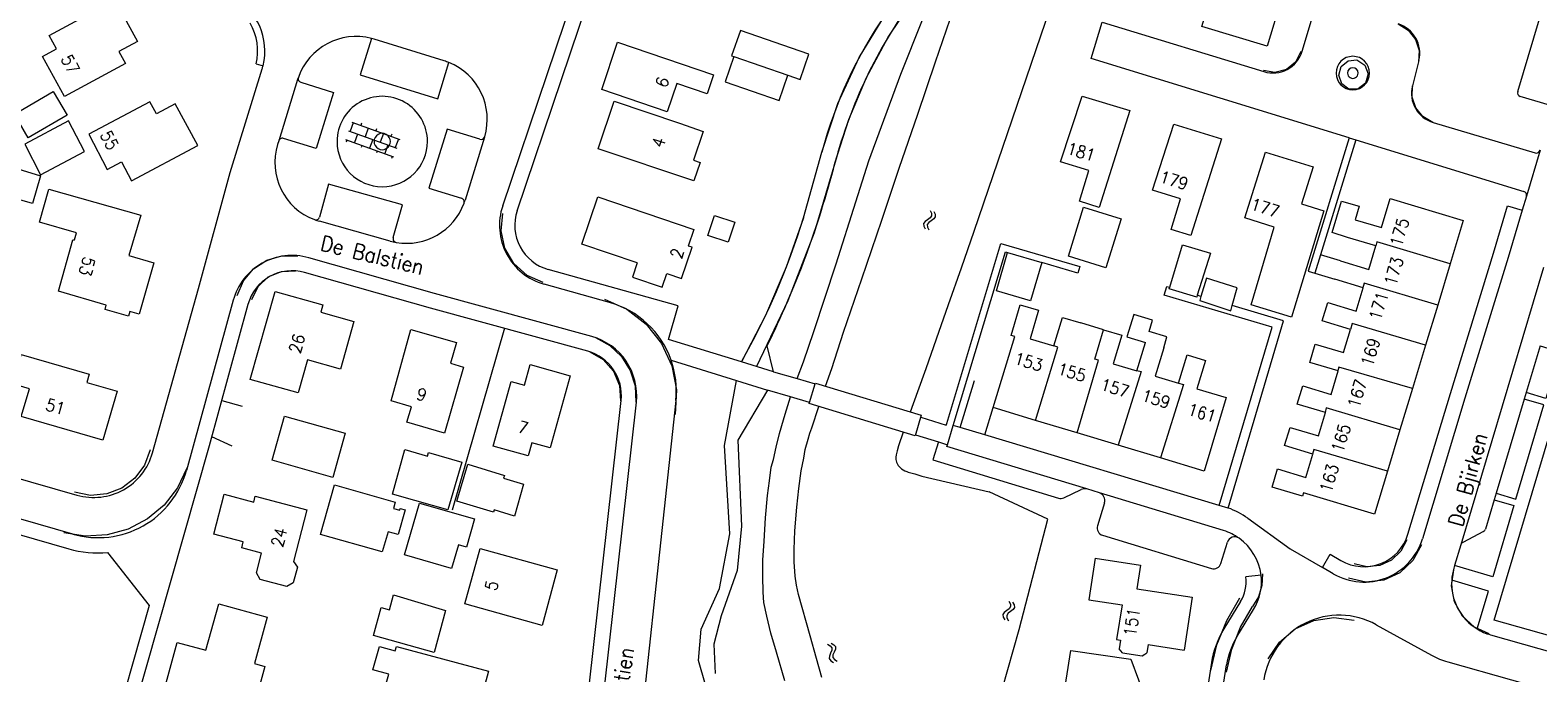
# Model space of a CAD drawing. Header units: metres. Extents: x 189705 to 199106, y 581686 to 588448.
# Tile 477 of 555: x 197698 to 197896, y 585856 to 585940. Entities that reach past the tile are written whole.
import ezdxf

# ---------------------------------------------------------------- set-up
doc = ezdxf.new("R2010")
doc.units = ezdxf.units.M
doc.layers.add('B-WA-OG-GBKN-G', color=7, linetype='Continuous', lineweight=18)
doc.styles.add('Style-STANDARD', font='STANDARD.shx')

msp = doc.modelspace()

# ---------------------------------------------------------------- linework, layer by layer
at = {"layer": 'B-WA-OG-GBKN-G'}
for p, q in [((197739.88, 585927.063), (197746.181, 585924.786)), ((197740.476, 585928.124), (197740.068, 585926.995)), ((197740.288, 585928.192), (197746.589, 585925.915)), ((197741.056, 585926.638), (197740.649, 585925.512)), ((197741.565, 585928.049), (197741.463, 585927.767)), ((197742.451, 585927.41), (197742.043, 585926.281)), ((197743.54, 585927.335), (197743.438, 585927.053)), ((197744.426, 585926.696), (197744.018, 585925.568)), ((197745.515, 585926.622), (197745.413, 585926.34)), ((197739.473, 585925.936), (197745.774, 585923.66)), ((197739.661, 585925.868), (197739.559, 585925.586)), ((197741.636, 585925.155), (197741.534, 585924.873)), ((197743.031, 585925.925), (197742.624, 585924.798)), ((197745.006, 585925.211), (197744.599, 585924.084)), ((197746.401, 585925.983), (197745.993, 585924.854)), ((197743.611, 585924.441), (197743.509, 585924.159)), ((197745.586, 585923.727), (197745.484, 585923.445)), ((197815.369, 585915.179), (197815.182, 585914.908)), ((197815.182, 585914.908), (197815.204, 585914.572)), ((197815.707, 585915.407), (197815.369, 585915.179)), ((197815.85, 585915.045), (197815.662, 585914.775)), ((197815.662, 585914.775), (197815.682, 585914.439)), ((197816.047, 585915.645), (197815.707, 585915.407)), ((197816.187, 585915.276), (197815.85, 585915.045)), ((197816.038, 585916.612), (197816.209, 585916.243)), ((197816.23, 585915.915), (197816.047, 585915.645)), ((197816.523, 585915.505), (197816.187, 585915.276)), ((197816.209, 585916.243), (197816.23, 585915.915)), ((197816.516, 585916.479), (197816.69, 585916.111)), ((197816.714, 585915.785), (197816.523, 585915.505)), ((197816.69, 585916.111), (197816.714, 585915.785)), ((197815.204, 585914.572), (197815.377, 585914.202)), ((197815.682, 585914.439), (197815.855, 585914.068)), ((197825.751, 585863.921), (197825.575, 585863.643)), ((197825.575, 585863.643), (197825.611, 585863.308)), ((197826.079, 585864.163), (197825.751, 585863.921)), ((197826.237, 585863.807), (197826.061, 585863.529)), ((197826.061, 585863.529), (197826.095, 585863.195)), ((197826.409, 585864.416), (197826.079, 585864.163)), ((197826.564, 585864.052), (197826.237, 585863.807)), ((197826.359, 585865.381), (197826.546, 585865.019)), ((197826.58, 585864.693), (197826.409, 585864.416)), ((197826.546, 585865.019), (197826.58, 585864.693)), ((197826.89, 585864.295), (197826.564, 585864.052)), ((197826.843, 585865.269), (197827.032, 585864.908)), ((197827.069, 585864.583), (197826.89, 585864.295)), ((197827.032, 585864.908), (197827.069, 585864.583)), ((197825.611, 585863.308), (197825.8, 585862.945)), ((197826.095, 585863.195), (197826.284, 585862.832)), ((197802.615, 585859.762), (197802.96, 585859.547)), ((197802.96, 585859.547), (197803.157, 585859.284)), ((197803.088, 585859.913), (197803.435, 585859.699)), ((197803.435, 585859.699), (197803.633, 585859.439)), ((197802.839, 585858.196), (197802.829, 585857.867)), ((197802.829, 585857.867), (197803.032, 585857.598)), ((197802.997, 585858.572), (197802.839, 585858.196)), ((197803.151, 585858.958), (197802.997, 585858.572)), ((197803.032, 585857.598), (197803.379, 585857.382)), ((197803.157, 585859.284), (197803.151, 585858.958)), ((197803.314, 585858.347), (197803.305, 585858.018)), ((197803.305, 585858.018), (197803.505, 585857.748)), ((197803.47, 585858.724), (197803.314, 585858.347)), ((197803.626, 585859.1), (197803.47, 585858.724)), ((197803.505, 585857.748), (197803.853, 585857.532)), ((197803.633, 585859.439), (197803.626, 585859.1))]:
    msp.add_line(p, q, dxfattribs=at)
at = {"layer": 'B-WA-OG-GBKN-G', "flags": 128}
for points in [[(197760.054, 585917.224), (197771.687, 585951.69), (197779.249, 585973.869), (197787.905, 586000)], [(197761.949, 585916.585), (197773.581, 585951.048), (197781.145, 585973.232), (197790.012, 586000)], [(197798.608, 585894.58), (197799.457, 585896.783), (197800.802, 585900.747), (197803.721, 585909.64), (197806.309, 585917.745), (197808.009, 585923.106), (197809.684, 585927.629), (197812.197, 585934.489), (197815.04, 585941.629), (197817.426, 585947.6), (197819.558, 585953.368), (197821.969, 585960.305), (197824.303, 585967.216), (197826.207, 585973.339), (197828.897, 585981.572), (197830.343, 585986.145), (197832.475, 585992.802), (197834.823, 586000)], [(197802.341, 585893.589), (197803.141, 585895.894), (197804.689, 585900.646), (197807.1, 585907.659), (197809.714, 585915.332), (197811.998, 585922.141), (197814.409, 585929.256), (197816.744, 585936.116), (197818.647, 585941.681), (197820.347, 585946.889), (197822.479, 585953.14), (197824.408, 585958.73), (197826.387, 585964.624), (197828.138, 585969.909), (197830.118, 585975.804), (197832.3, 585982.309), (197833.417, 585985.663), (197834.838, 585989.906), (197835.726, 585992.523), (197837.224, 585996.944), (197837.731, 585998.596), (197838.266, 586000)], [(197821.79, 585913.89), (197851.134, 586000)], [(197864.746, 585937.489), (197872.406, 585962.973), (197875.966, 585974.869), (197880.233, 585989.229)], [(197892.99, 585932.197), (197906.814, 585978.594)], [(197860.16, 585938.16), (197851.616, 585940.726), (197853.5, 585947)], [(197853.5, 585947), (197862.06, 585944.41), (197860.16, 585938.16)], [(197712.213, 585938.788), (197709.778, 585937.468), (197710.64, 585935.877), (197702.657, 585931.551), (197699.777, 585936.803), (197701.605, 585937.794), (197700.648, 585939.561), (197709.264, 585944.23), (197712.213, 585938.788)], [(197803.57, 585922.81), (197805.368, 585928.53), (197807.695, 585934.055), (197810.531, 585939.337), (197813.85, 585944.33)], [(197801.87, 585924.28), (197803.948, 585930.628), (197806.754, 585936.689), (197810.25, 585942.38)], [(197870.923, 585926.146), (197837.139, 585936.527), (197838.588, 585941.285), (197859.746, 585934.815)], [(197877.35, 585941.071), (197878.66, 585940.261), (197879.605, 585939.045), (197880.065, 585937.575), (197879.982, 585936.037)], [(197742.865, 585939.157), (197741.394, 585934.386), (197751.544, 585931.255), (197753.01, 585936.007)], [(197752.388, 585936.227), (197743.201, 585939.061)], [(197787.66, 585934.38), (197786.82, 585931.91), (197782.86, 585933.24), (197781.6, 585929.54), (197773.04, 585932.46), (197775.11, 585938.66), (197787.66, 585934.38)], [(197797.402, 585934.351), (197799.012, 585933.794), (197800.161, 585937.117), (197791.191, 585940.219), (197790.042, 585936.896), (197790.343, 585936.792)], [(197790.343, 585936.792), (197789.191, 585933.458), (197796.25, 585931.017), (197797.402, 585934.351)], [(197790.343, 585936.792), (197797.402, 585934.351)], [(197864.575, 585937.446), (197863.89, 585936.062), (197862.692, 585935.088), (197861.197, 585934.701), (197859.677, 585934.97)], [(197911.295, 585856.868), (197889.902, 585862.932), (197908.064, 585923.826), (197931.901, 585916.717), (197925.751, 585896.097), (197926.613, 585895.839), (197933.021, 585917.322), (197904.488, 585925.832), (197904.792, 585926.852), (197905.579, 585929.446), (197930.397, 585922.044), (197933.1, 585931.104), (197932.237, 585931.361), (197929.792, 585923.163), (197905.842, 585930.307), (197907.979, 585937.359)], [(197714.192, 585884.849), (197720.2, 585906.4), (197724.378, 585921.599), (197728.556, 585935.191)], [(197727.756, 585935.827), (197728.67, 585935.598)], [(197870.876, 585932.521), (197869.936, 585933.23), (197869.558, 585934.344), (197869.872, 585935.478), (197870.77, 585936.239), (197871.94, 585936.364)], [(197871.94, 585936.364), (197872.975, 585935.681), (197873.407, 585934.518), (197873.069, 585933.325), (197872.092, 585932.561), (197870.853, 585932.521)], [(197880.04, 585936.264), (197879.201, 585932.968)], [(197733.198, 585933.775), (197730.718, 585925.733)], [(197733.619, 585933.424), (197737.913, 585932.099), (197735.643, 585924.737), (197731.343, 585926.064)], [(197733.294, 585934.067), (197733.245, 585933.921), (197733.198, 585933.775)], [(197881.86, 585928.17), (197880.579, 585928.926), (197879.641, 585930.079), (197879.162, 585931.487), (197879.202, 585932.973)], [(197697.915, 585926.138), (197696.109, 585929.245), (197701.194, 585932.201), (197703, 585929.093), (197697.915, 585926.138)], [(197720.11, 585925.15), (197717.17, 585930.59), (197714.708, 585929.274), (197713.86, 585930.86), (197705.83, 585926.62), (197708.24, 585922), (197710.121, 585922.984), (197711.42, 585920.5), (197720.11, 585925.15)], [(197785.035, 585923.213), (197785.93, 585922.9), (197785.11, 585920.52), (197772.54, 585924.71), (197774.64, 585930.95), (197783.21, 585928.04)], [(197842.212, 585929.702), (197838.174, 585917.028), (197835.593, 585917.819), (197836.826, 585921.844), (197833.107, 585922.984), (197835.968, 585931.615), (197842.212, 585929.702)], [(197897.16, 585930.432), (197893.327, 585931.575)], [(197705.303, 585924.367), (197703.19, 585928.35), (197697.47, 585925.31), (197699.54, 585921.31), (197705.303, 585924.367)], [(197757.067, 585925.952), (197752.767, 585927.278), (197750.379, 585919.535), (197754.67, 585918.212)], [(197783.21, 585928.04), (197786.299, 585926.972), (197785.035, 585923.213)], [(197854.211, 585926.025), (197850.192, 585913.346), (197847.611, 585914.137), (197848.844, 585918.162), (197845.147, 585919.274), (197847.958, 585927.941), (197854.211, 585926.025)], [(197881.934, 585928.148), (197895.292, 585924.164)], [(197730.718, 585925.733), (197730.572, 585925.262)], [(197757.673, 585926.226), (197755.124, 585917.953)], [(197757.673, 585926.226), (197757.684, 585926.255), (197757.694, 585926.286)], [(197870.923, 585926.146), (197865.554, 585908.672), (197866.414, 585908.408)], [(197871.783, 585925.881), (197867.185, 585910.811)], [(197870.923, 585926.146), (197871.783, 585925.881)], [(197871.783, 585925.881), (197893.794, 585919.118)], [(197698.459, 585917.533), (197691.906, 585919.414), (197692.96, 585923.18), (197699.503, 585921.172), (197698.459, 585917.533)], [(197803.57, 585922.81), (197800.833, 585913.677), (197797.407, 585904.779), (197793.31, 585896.17)], [(197799.45, 585915.66), (197801.87, 585924.28)], [(197861.099, 585914.444), (197857.266, 585915.641), (197859.958, 585924.264), (197866.22, 585922.346), (197864.679, 585917.472)], [(197895.915, 585924.501), (197894.126, 585918.497)], [(197714.35, 585909.76), (197712.45, 585903.04), (197711.2, 585903.39), (197711.05, 585902.74), (197707.98, 585903.62), (197708.14, 585904.22), (197701.87, 585906.06), (197703.75, 585912.77), (197703.96, 585912.75), (197704.24, 585913.7), (197699.41, 585915.08), (197700.6, 585919.41)], [(197700.6, 585919.41), (197712.66, 585916.001), (197711.091, 585910.73), (197714.35, 585909.76)], [(197745.716, 585913.056), (197746.919, 585917.352), (197737.261, 585920.057), (197736.056, 585915.751)], [(197777.685, 585909.762), (197770.43, 585912.22), (197772.52, 585918.39), (197785.09, 585914.12), (197784.362, 585911.956)], [(197839.054, 585909.103), (197834.16, 585910.612), (197836.14, 585917.032), (197841.045, 585915.519), (197839.054, 585909.103)], [(197864.679, 585917.472), (197867.583, 585916.569), (197863.379, 585902.621), (197858.077, 585904.261), (197861.099, 585914.444)], [(197870.706, 585913.087), (197868.682, 585913.714), (197869.916, 585917.843), (197872.211, 585917.187), (197871.715, 585915.399)], [(197871.715, 585915.399), (197875.138, 585914.366), (197876.295, 585918.198), (197885.86, 585915.31), (197884.142, 585909.618)], [(197878.607, 585874.172), (197884.173, 585892.604), (197889.811, 585911.019), (197891.662, 585917.23), (197893.578, 585916.659)], [(197894.126, 585918.497), (197893.578, 585916.659)], [(197745.322, 585912.607), (197736.06, 585915.201)], [(197765.37, 585907.16), (197763.243, 585908.097), (197761.51, 585909.646), (197760.341, 585911.655), (197759.852, 585913.928), (197760.09, 585916.24)], [(197790.44, 585915.09), (197789.565, 585912.465), (197786.94, 585913.34), (197787.81, 585915.96), (197790.44, 585915.09)], [(197799.45, 585915.66), (197797.194, 585909.176), (197794.482, 585902.869), (197791.33, 585896.77)], [(197893.578, 585916.659), (197891.726, 585910.441), (197886.086, 585892.022), (197880.521, 585873.594)], [(197813.447, 585890.213), (197814.446, 585892.872), (197815.538, 585895.896), (197816.883, 585899.784), (197818.431, 585904.306), (197820.131, 585909.108), (197821.79, 585913.89)], [(197874.414, 585911.967), (197870.706, 585913.087)], [(197777.685, 585909.762), (197777.043, 585907.868), (197780.946, 585906.546), (197781.555, 585908.346), (197783.468, 585907.698), (197784.854, 585911.789), (197784.362, 585911.956)], [(197814.799, 585889.539), (197818.144, 585888.494), (197818.209, 585888.708), (197825.306, 585912.29), (197835.642, 585909.267), (197835.389, 585908.404), (197830.658, 585909.787)], [(197819.071, 585888.449), (197825.911, 585911.175), (197826.188, 585911.094)], [(197829.194, 585904.781), (197824.725, 585906.088), (197826.188, 585911.094)], [(197826.188, 585911.094), (197830.658, 585909.787)], [(197847.415, 585906.563), (197849.086, 585912.104), (197852.735, 585911.003), (197851.023, 585905.494)], [(197867.185, 585910.811), (197866.414, 585908.408)], [(197869.775, 585910), (197867.185, 585910.811)], [(197869.775, 585910), (197873.482, 585908.881), (197874.414, 585911.967)], [(197884.142, 585909.618), (197874.546, 585912.522), (197874.394, 585911.973)], [(197725.28, 585905.48), (197726.106, 585907.374), (197727.438, 585908.954), (197729.165, 585910.089), (197731.144, 585910.684), (197733.21, 585910.69)], [(197771.723, 585900.086), (197751.138, 585905.731), (197734.665, 585910.417)], [(197791.329, 585896.768), (197781.785, 585899.716), (197783.02, 585904.127), (197766.016, 585908.888)], [(197830.658, 585909.787), (197829.194, 585904.781)], [(197884.142, 585909.618), (197882.51, 585904.213)], [(197896.378, 585909.136), (197885.54, 585872.798)], [(197727.21, 585904.953), (197728.014, 585906.629), (197729.358, 585907.913), (197731.07, 585908.638), (197732.928, 585908.71)], [(197771.194, 585898.157), (197750.6, 585903.804), (197734.118, 585908.493)], [(197774.03, 585904.567), (197765.477, 585906.963)], [(197855.599, 585904.139), (197856.259, 585906.48), (197852.229, 585907.734), (197851.507, 585905.351)], [(197866.414, 585908.408), (197869.05, 585907.602)], [(197872.758, 585906.483), (197869.05, 585907.602)], [(197882.51, 585904.213), (197872.891, 585907.085), (197872.722, 585906.494)], [(197740.58, 585902.08), (197738.81, 585895.83), (197734.48, 585897.05), (197733.27, 585892.73), (197727, 585894.47), (197730.24, 585906.01), (197736.51, 585904.26), (197736.24, 585903.29), (197740.58, 585902.08)], [(197773.37, 585905), (197776.31, 585903.686), (197778.854, 585901.711), (197780.854, 585899.187), (197782.196, 585896.259), (197782.803, 585893.096), (197782.64, 585889.88)], [(197853.908, 585877.964), (197860.831, 585901.337), (197846.707, 585905.521), (197847.048, 585906.671), (197847.415, 585906.563)], [(197850.945, 585905.243), (197847.344, 585906.329), (197847.415, 585906.563)], [(197851.023, 585905.494), (197850.945, 585905.243)], [(197851.507, 585905.351), (197851.023, 585905.494)], [(197851.507, 585905.351), (197851.344, 585904.812)], [(197871.111, 585901.026), (197867.403, 585902.146), (197868.127, 585904.544), (197871.835, 585903.425), (197872.758, 585906.483)], [(197726.691, 585904.311), (197721.591, 585885.742), (197704.923, 585827.12), (197711.242, 585825.328), (197757.364, 585812.46)], [(197724.762, 585904.841), (197718.64, 585882.549)], [(197829.841, 585889.106), (197824.31, 585890.77), (197827.113, 585900.103), (197826.633, 585900.247), (197827.837, 585904.255), (197830.249, 585903.53), (197829.129, 585899.801), (197832.233, 585898.869)], [(197846.627, 585898.611), (197847.044, 585900.047), (197844.731, 585900.76), (197845.155, 585902.246), (197842.706, 585902.979), (197841.8, 585900.047), (197844.234, 585899.33)], [(197851.344, 585904.812), (197855.411, 585903.47), (197855.599, 585904.139)], [(197855.055, 585877.611), (197862.323, 585902.147), (197855.599, 585904.139)], [(197882.51, 585904.213), (197880.927, 585898.969)], [(197660.995, 585901.008), (197676.989, 585896.708), (197683.146, 585885.362), (197704.283, 585879.307)], [(197754.93, 585896.07), (197752.449, 585887.429), (197747.5, 585888.85), (197748.11, 585890.86), (197745.43, 585891.68), (197748.04, 585901.02), (197753.99, 585899.29), (197753.2, 585896.58), (197754.93, 585896.07)], [(197760.302, 585901.177), (197753.458, 585877.341)], [(197832.233, 585898.869), (197833.354, 585902.598), (197835.757, 585901.876)], [(197835.29, 585887.467), (197838.099, 585896.998), (197837.587, 585897.116), (197838.759, 585900.974)], [(197838.759, 585900.974), (197835.757, 585901.876)], [(197838.759, 585900.974), (197841.149, 585900.256), (197840.028, 585896.527), (197843.114, 585895.6)], [(197869.469, 585895.589), (197865.762, 585896.708), (197866.483, 585899.097), (197870.191, 585897.978), (197871.111, 585901.026)], [(197880.927, 585898.969), (197871.315, 585901.805), (197871.086, 585901.034)], [(197772.19, 585899.95), (197774.07, 585898.934), (197775.628, 585897.471), (197776.761, 585895.658), (197777.392, 585893.616), (197777.48, 585891.48)], [(197843.114, 585895.6), (197844.234, 585899.33)], [(197880.927, 585898.969), (197879.205, 585893.267)], [(197709.55, 585892.92), (197707.67, 585886.5), (197697, 585889.61), (197698.061, 585893.25), (197695.846, 585893.895), (197696.969, 585897.747), (197705.914, 585895.139), (197705.602, 585894.071), (197709.55, 585892.92)], [(197771.474, 585898.083), (197773.223, 585897.064), (197774.557, 585895.542), (197775.339, 585893.675), (197775.487, 585891.656)], [(197782.108, 585897.011), (197790.687, 585894.33)], [(197795.517, 585895.475), (197794.68, 585898.865)], [(197829.841, 585889.106), (197832.78, 585898.692), (197832.233, 585898.869)], [(197846.627, 585898.611), (197845.507, 585894.882), (197848.573, 585893.961)], [(197848.573, 585893.961), (197849.693, 585897.69), (197852.096, 585896.968), (197850.976, 585893.239), (197854.83, 585892.081), (197851.94, 585882.46), (197846.196, 585884.187)], [(197895.922, 585898.861), (197898.51, 585898.09), (197896.689, 585891.986), (197894.102, 585892.758)], [(197895.922, 585898.861), (197894.102, 585892.758)], [(197768.91, 585894.95), (197766.26, 585885.52), (197763.86, 585886.16), (197763.41, 585884.46), (197758.82, 585885.74), (197761.15, 585894.21), (197762.9, 585893.73), (197763.64, 585896.44), (197768.91, 585894.95)], [(197795.517, 585895.475), (197791.329, 585896.768)], [(197795.517, 585895.475), (197798.608, 585894.58)], [(197843.128, 585895.646), (197843.655, 585895.501), (197840.68, 585885.847)], [(197867.819, 585890.123), (197864.112, 585891.243), (197864.833, 585893.632), (197868.54, 585892.512), (197869.469, 585895.589)], [(197879.205, 585893.267), (197869.581, 585896.092), (197869.432, 585895.6)], [(197769.039, 585809.929), (197777.249, 585807.534), (197779.234, 585807.725), (197789.808, 585812.895), (197792.431, 585816.29), (197793.005, 585820.691), (197792.561, 585823.294), (197789.028, 585836.625), (197788.308, 585842.13), (197788.034, 585848.433), (197787.439, 585851.536), (197785.709, 585857.635), (197786.056, 585861.747), (197788.462, 585867.044), (197789.785, 585874.215), (197789.118, 585885.786), (197790.687, 585894.33)], [(197794.735, 585893.065), (197790.861, 585886.497), (197791.342, 585875.245), (197790.754, 585869.42), (197788.683, 585863.474), (197787.712, 585859.776), (197787.875, 585855.92)], [(197790.687, 585894.33), (197794.735, 585893.065)], [(197797.745, 585892.169), (197794.735, 585893.065)], [(197798.608, 585894.58), (197800.99, 585893.89)], [(197800.24, 585891.427), (197800.99, 585893.89)], [(197800.99, 585893.89), (197801.02, 585893.99), (197814.87, 585889.78)], [(197819.966, 585888.179), (197821.84, 585894.31)], [(197848.576, 585893.971), (197849.21, 585893.806), (197846.196, 585884.187)], [(197879.205, 585893.267), (197877.575, 585887.868)], [(197723.249, 585891.72), (197725.916, 585890.956)], [(197769.033, 585833.206), (197775.57, 585891.704)], [(197771.021, 585832.984), (197777.558, 585891.482)], [(197782.725, 585891.727), (197776.472, 585833.664)], [(197797.007, 585854.937), (197795.913, 585858.697), (197795.176, 585861.212), (197794.642, 585863.448), (197794.26, 585865.227), (197794.183, 585866.599), (197794.106, 585868.631), (197794.131, 585870.765), (197794.283, 585873.281), (197794.46, 585876.33), (197794.738, 585879.251), (197794.991, 585881.157), (197795.219, 585882.961), (197795.524, 585883.952), (197795.879, 585885.578), (197796.31, 585887.382), (197796.818, 585889.186), (197797.046, 585889.923), (197797.745, 585892.169)], [(197800.24, 585891.427), (197797.745, 585892.169)], [(197814.87, 585889.78), (197814.07, 585887.07), (197800.21, 585891.33), (197800.24, 585891.427)], [(197890.165, 585879.558), (197892.752, 585878.786), (197896.432, 585891.124), (197893.845, 585891.896)], [(197893.845, 585891.896), (197890.165, 585879.558)], [(197894.102, 585892.758), (197893.845, 585891.896)], [(197739.44, 585887.41), (197737.82, 585881.62), (197729.849, 585883.878), (197731.49, 585889.67), (197739.44, 585887.41)], [(197801.859, 585855.395), (197801.147, 585857.885), (197800.308, 585860.857), (197798.807, 585866.269), (197798.527, 585867.488), (197798.374, 585868.657), (197798.247, 585870.563), (197798.221, 585872.163), (197798.296, 585874.628), (197798.574, 585877.728), (197798.853, 585880.192), (197799.157, 585882.479), (197799.487, 585884.156), (197799.69, 585885.299), (197800.07, 585886.62), (197800.299, 585887.433), (197800.527, 585888.119), (197801.474, 585890.941)], [(197823.191, 585887.209), (197824.29, 585890.77)], [(197835.29, 585887.467), (197829.841, 585889.106)], [(197866.175, 585884.677), (197862.467, 585885.796), (197863.189, 585888.185), (197866.896, 585887.066), (197867.819, 585890.123)], [(197877.575, 585887.868), (197867.926, 585890.733), (197867.755, 585890.142)], [(197812.526, 585887.545), (197811.909, 585885.758), (197811.706, 585885.123), (197811.579, 585884.589), (197811.553, 585884.282), (197811.541, 585883.969), (197811.616, 585883.643), (197811.859, 585883.192), (197812.265, 585882.76), (197812.494, 585882.616), (197812.732, 585882.49), (197812.977, 585882.404), (197813.18, 585882.328), (197814.018, 585882.074), (197814.958, 585881.795), (197823.79, 585879.74)], [(197814.115, 585887.222), (197817.123, 585886.284)], [(197818.308, 585885.915), (197819.071, 585888.449)], [(197819.966, 585888.179), (197819.071, 585888.449)], [(197823.191, 585887.209), (197819.966, 585888.179)], [(197853.908, 585877.964), (197823.191, 585887.209)], [(197840.68, 585885.847), (197835.29, 585887.467)], [(197877.575, 585887.868), (197875.933, 585882.429)], [(197713.88, 585885.22), (197713.139, 585883.223), (197711.871, 585881.512), (197710.177, 585880.221), (197708.191, 585879.453), (197706.069, 585879.267), (197703.98, 585879.68)], [(197721.912, 585887.007), (197724.597, 585885.747)], [(197748.55, 585878.61), (197745.605, 585879.439), (197747.244, 585885.265), (197750.215, 585884.402)], [(197817.123, 585886.284), (197816.405, 585883.926), (197832.838, 585878.917)], [(197817.123, 585886.284), (197818.308, 585885.915)], [(197836.55, 585880.115), (197818.242, 585885.694), (197818.308, 585885.915)], [(197846.196, 585884.187), (197840.68, 585885.847)], [(197875.933, 585882.429), (197866.311, 585885.296), (197866.134, 585884.689)], [(197750.215, 585884.402), (197750.35, 585884.87), (197754.69, 585883.62), (197752.89, 585877.38), (197748.55, 585878.61)], [(197758.942, 585877.394), (197758.84, 585877.05), (197754.04, 585878.51), (197755.51, 585883.34), (197760.28, 585881.89), (197760.172, 585881.526)], [(197875.933, 585882.429), (197874.24, 585876.82), (197864.952, 585879.624), (197864.808, 585879.146), (197860.823, 585880.349), (197861.544, 585882.738), (197865.252, 585881.619), (197866.175, 585884.677)], [(197718.69, 585882.82), (197717.455, 585880.252), (197715.705, 585878.004), (197713.519, 585876.177), (197710.995, 585874.854), (197708.249, 585874.095), (197705.404, 585873.935), (197702.59, 585874.38)], [(197760.172, 585881.526), (197762.786, 585880.751), (197761.59, 585876.526), (197758.942, 585877.394)], [(197728.478, 585871.71), (197725.868, 585872.4), (197726.071, 585873.174), (197722.202, 585874.19), (197723.574, 585879.413), (197727.453, 585878.394), (197727.656, 585879.168), (197734.424, 585877.38), (197732.636, 585870.612)], [(197744.288, 585871.854), (197736.173, 585874.147), (197738.01, 585880.648), (197745.986, 585878.394), (197745.749, 585877.557), (197746.583, 585877.321), (197746.648, 585877.554), (197747.289, 585877.373), (197746.371, 585874.124), (197745.036, 585874.501), (197744.288, 585871.854)], [(197799.38, 585747.55), (197807.81, 585771.76), (197810.32, 585778.45), (197818.81, 585802.78), (197820.9, 585810.48), (197820.1, 585825.65), (197819.96, 585832.34), (197820.96, 585837.5), (197823.76, 585848.25), (197825.45, 585853.81), (197827.7, 585861.7), (197831.46, 585876.16), (197823.79, 585879.74)], [(197833.55, 585878.966), (197835.825, 585880.021)], [(197838.226, 585879.604), (197836.55, 585880.115)], [(197854.473, 585874.652), (197838.226, 585879.604)], [(197890.165, 585879.558), (197889.907, 585878.695)], [(197703.764, 585874.191), (197687.523, 585878.843)], [(197753.361, 585869.687), (197747.183, 585871.467), (197749.14, 585878.259), (197756.364, 585876.191), (197755.297, 585872.496), (197754.257, 585872.796), (197753.361, 585869.687)], [(197838.879, 585878.312), (197837.957, 585875.286)], [(197855.055, 585877.611), (197853.908, 585877.964)], [(197889.907, 585878.695), (197892.495, 585877.924), (197889.713, 585868.597), (197884.73, 585870.083)], [(197889.907, 585878.695), (197888.755, 585874.83)], [(197686.972, 585876.921), (197703.213, 585872.268)], [(197857.663, 585876.265), (197863.206, 585872.274), (197867.429, 585869.814)], [(197838.622, 585874.038), (197852.874, 585869.694)], [(197878.489, 585873.422), (197877.688, 585871.935), (197876.455, 585870.78), (197874.918, 585870.079), (197873.237, 585869.905), (197871.589, 585870.276)], [(197888.508, 585874.531), (197885.786, 585873.097)], [(197708.317, 585871.783), (197713.746, 585864.816), (197703.191, 585827.612)], [(197732.636, 585870.612), (197733.176, 585869.88), (197732.633, 585867.82), (197731.767, 585867.325), (197728.286, 585868.244), (197727.793, 585869.119), (197728.478, 585871.71)], [(197767.21, 585869.53), (197765.22, 585862.23), (197755.11, 585865.03), (197757.1, 585872.32), (197767.21, 585869.53)], [(197854.122, 585870.359), (197854.966, 585873.128)], [(197867.429, 585869.814), (197868.436, 585871.542), (197869.843, 585870.722)], [(197880.38, 585872.77), (197879.272, 585870.714), (197877.567, 585869.118), (197875.442, 585868.149), (197873.119, 585867.908), (197870.84, 585868.42)], [(197885.54, 585872.798), (197884.73, 585870.083)], [(197837.666, 585871.044), (197836.818, 585865.578), (197841.167, 585864.903), (197840.463, 585860.366)], [(197837.666, 585871.044), (197843.58, 585870.133), (197843.106, 585867.033), (197850.358, 585865.92), (197849.299, 585858.995)], [(197868.836, 585868.994), (197867.429, 585869.814)], [(197889.26, 585861.11), (197887.315, 585861.986), (197885.747, 585863.432), (197884.717, 585865.3), (197884.332, 585867.398), (197884.63, 585869.51)], [(197884.73, 585870.083), (197884.623, 585869.725)], [(197859.379, 585868.817), (197857.395, 585868.571)], [(197859.56, 585868.97), (197859.498, 585867.448), (197859.055, 585865.99), (197858.26, 585864.69)], [(197887.673, 585861.756), (197889.15, 585866.711), (197884.344, 585868.144)], [(197751.091, 585858.692), (197743.147, 585860.911), (197744.15, 585864.576), (197745.249, 585864.267), (197745.769, 585866.235), (197752.576, 585864.19), (197751.091, 585858.692)], [(197852.811, 585856.309), (197853.602, 585859.659), (197854.88, 585862.855), (197856.616, 585865.827)], [(197729.223, 585863.304), (197727.561, 585857.226), (197728.912, 585856.857), (197726.933, 585849.622), (197715.457, 585852.77), (197717.441, 585860.003), (197721.192, 585858.974), (197722.858, 585865.049), (197729.223, 585863.304)], [(197856.696, 585865.343), (197854.516, 585861.786)], [(197854.832, 585856.079), (197855.536, 585859.111), (197856.688, 585862.003), (197858.26, 585864.69)], [(197856.221, 585860.741), (197858.401, 585864.298)], [(197860.29, 585857.83), (197861.79, 585860.043), (197863.836, 585861.765), (197866.273, 585862.865), (197868.918, 585863.26), (197871.57, 585862.92)], [(197874.452, 585862.315), (197881.713, 585858.308)], [(197751.663, 585852.756), (197744.797, 585854.614), (197745.124, 585855.825), (197743.067, 585856.382), (197743.902, 585859.47), (197745.973, 585858.909), (197746.127, 585859.478), (197758.203, 585856.212), (197757.412, 585853.286), (197755.225, 585853.877), (197754.964, 585852.911), (197751.927, 585853.732), (197751.663, 585852.756)], [(197840.463, 585860.366), (197840.977, 585860.287), (197840.807, 585859.173)], [(197844.6, 585859.724), (197844.432, 585858.637)], [(197844.6, 585859.724), (197849.299, 585858.995)], [(197889.422, 585860.99), (197910.75, 585854.944)], [(197837.282, 585851.418), (197833.365, 585851.974), (197834.444, 585858.929), (197842.307, 585857.781), (197844.328, 585852.377)], [(197841.231, 585858.643), (197840.807, 585859.173)], [(197841.231, 585858.643), (197843.826, 585858.247)], [(197843.826, 585858.247), (197844.166, 585858.466), (197844.432, 585858.637)], [(197852.888, 585857.35), (197850.737, 585843.444), (197846.781, 585816.736)], [(197848.912, 585817.476), (197852.715, 585843.145), (197854.864, 585857.044)], [(197883.82, 585857.442), (197908.84, 585850.356)]]:
    msp.add_lwpolyline(points, dxfattribs=at)
at = {"layer": 'B-WA-OG-GBKN-G'}
for centre, radius, start, end in [((197720.908, 585937.541), 8.001, 345.94485, 61.62337), ((197865.233, 585906.569), 63.766, 143.68822, 165.24462), ((197720.906, 585937.542), 7.062, 345.94499, 30.93304), ((197856.99, 585909.75), 57.003, 145.0806, 165.23269), ((197876.162, 585937.25), 4.001, 345.72986, 73.01616), ((197740.843, 585931.416), 8.001, 75.35815, 160.65127), ((197740.853, 585931.478), 7.938, 72.79341, 75.31579), ((197860.916, 585938.64), 4, 252.99676, 343.27898), ((197871.397, 585934.631), 2.192, 90, 270), ((197871.397, 585934.631), 2.192, 270, 90), ((197721.503, 585937.386), 7.387, 342.7131, 345.99197), ((197749.831, 585928.008), 8.608, 68.32508, 72.71778), ((197750.032, 585928.583), 7.999, 343.31376, 68.13982), ((197871.397, 585934.631), 0.696, 0, 180), ((197871.397, 585934.63), 0.696, 179.91774, 0.08226), ((197733.766, 585933.902), 0.5, 160.74286, 252.88516), ((197883.078, 585931.981), 4, 165.72075, 253.3868), ((197744.277, 585925.657), 5.923, 359.99516, 180.00484), ((197893.47, 585932.055), 0.501, 163.49974, 253.39799), ((197744.277, 585925.657), 1.074, 359.97331, 180.02669), ((197738.214, 585922.904), 7.998, 162.85078, 249.38183), ((197731.196, 585925.586), 0.5, 72.89823, 162.91316), ((197744.277, 585925.657), 5.923, 180.00484, 359.99516), ((197744.277, 585925.655), 1.074, 179.97331, 0.02669), ((197757.216, 585926.431), 0.501, 252.76216, 335.8976), ((197682.906, 585953.986), 124.627, 333.75001, 345.51334), ((197895.434, 585924.646), 0.502, 253.57734, 343.24332), ((197893.645, 585918.639), 0.502, 343.55973, 72.70011), ((197747.478, 585920.312), 8.001, 260.17021, 339.89877), ((197754.521, 585917.733), 0.501, 340.02428, 72.68194), ((197745.243, 585921.071), 10.361, 340.20439, 342.48666), ((197767.634, 585914.667), 8, 161.35636, 254.35708), ((197735.574, 585915.887), 0.501, 249.43502, 344.25101), ((197738.072, 585922.457), 7.53, 249.19963, 254.50265), ((197767.635, 585914.666), 6.001, 161.35203, 254.35081), ((197707.219, 585944.115), 96.521, 330.62387, 342.85383), ((197746.199, 585912.922), 0.501, 164.43063, 260.03824), ((197747.583, 585920.753), 8.454, 254.48742, 259.97929), ((197732.476, 585902.722), 8, 74.12234, 164.64205), ((197732.477, 585902.722), 6, 74.12634, 164.6397), ((197770.795, 585893.013), 11.999, 19.46534, 74.35931), ((197769.606, 585892.37), 8.001, 353.63012, 74.65799), ((197769.607, 585892.37), 6, 353.62353, 74.66154), ((197770.796, 585893.012), 11.998, 353.85174, 19.46852), ((197706.485, 585886.999), 8.001, 254.02285, 344.4128), ((197707.068, 585885.727), 12, 254.01589, 344.64255), ((197836.378, 585878.596), 1.529, 83.55428, 111.22069), ((197837.836, 585878.596), 1.081, 344.76897, 68.85673), ((197833.13, 585879.876), 1.002, 253.07599, 294.79781), ((197851.822, 585868.147), 10.001, 54.26438, 71.13872), ((197838.913, 585874.994), 1, 163.02946, 253.07261), ((197852.407, 585867.905), 7.056, 54.50538, 72.97549), ((197855.922, 585872.838), 0.999, 54.37462, 163.11999), ((197852.431, 585867.956), 7.001, 7.06739, 54.42679), ((197872.862, 585875.907), 8, 239.78249, 343.19336), ((197872.863, 585875.908), 6.001, 239.78673, 343.18801), ((197888.276, 585874.974), 0.5, 297.6299, 343.25076), ((197707.067, 585885.732), 14.005, 254.02453, 275.11917), ((197886.014, 585872.659), 0.494, 117.48726, 163.62158), ((197853.165, 585870.651), 1.001, 253.09449, 343.00758), ((197891.315, 585867.729), 6.984, 163.39193, 176.59211), ((197852.419, 585867.959), 5.013, 328.5495, 7.01382), ((197852.436, 585867.954), 6.997, 328.49395, 7.08285), ((197891.327, 585867.722), 6.996, 176.541, 238.51005), ((197869.62, 585853.56), 10, 61.1065, 171.33014), ((197864.723, 585855.523), 11.976, 148.4685, 171.2255), ((197891.322, 585867.707), 6.981, 238.48774, 254.20883), ((197864.759, 585855.51), 10.013, 148.50291, 171.18533), ((197886.559, 585867.103), 10.041, 241.14364, 254.16997)]:
    msp.add_arc(centre, radius, start, end, dxfattribs=at)

# ---------------------------------------------------------------- texts
at = {"layer": 'B-WA-OG-GBKN-G', "style": 'Style-STANDARD'}
for s, height, rotation, p in [('57', 1.6, 298.74304, (197702.135, 585936.498)), ('6', 1.6, 71.27513, (197781.507, 585932.593)), ('55', 1.6, 297.59037, (197707.273, 585926.553)), ('4', 1.6, 71.63753, (197781.037, 585924.709)), ('181', 1.6, 342.96046, (197833.791, 585924.081)), ('179', 1.6, 343.26784, (197845.941, 585920.34)), ('177', 1.6, 342.66989, (197857.861, 585916.764)), ('175', 1.6, 73.19645, (197877.741, 585911.746)), ('De Balstien', 2, 346.28353, (197736.044, 585911.443)), ('2', 1.6, 70.91276, (197783.435, 585910.148)), ('53', 1.6, 254.33789, (197705.191, 585910.704)), ('173', 1.6, 73.26784, (197876.992, 585906.636)), ('171', 1.6, 73.26784, (197875.02, 585902.092)), ('26', 1.6, 74.33789, (197733.542, 585897.744)), ('169', 1.6, 73.26784, (197873.94, 585896.03)), ('153', 1.6, 343.26784, (197826.9, 585896.553)), ('155', 1.6, 343.26784, (197832.571, 585895.18)), ('9', 1.6, 344.03098, (197748.63, 585891.882)), ('157', 1.6, 343.26784, (197838.206, 585893.117)), ('159', 1.6, 343.26784, (197843.598, 585891.675)), ('167', 1.6, 73.26784, (197872.196, 585890.598)), ('51', 1.6, 343.7398, (197700.052, 585890.474)), ('161', 1.6, 343.26784, (197849.618, 585889.861)), ('7', 1.6, 344.39307, (197761.892, 585887.57)), ('165', 1.6, 73.26784, (197870.079, 585884.762)), ('De Bjirken', 2, 74.75493, (197885.764, 585874.999)), ('163', 1.6, 73.19645, (197868.529, 585879.505)), ('24', 1.6, 75.22728, (197731.232, 585872.353)), ('5', 1.6, 74.69968, (197759.204, 585866.633)), ('151', 1.6, 81.31915, (197842.962, 585860.699)), ('De Balstien', 2, 80.55653, (197775.024, 585845.534))]:
    msp.add_text(s, height=height, rotation=rotation, dxfattribs=at).set_placement(p)

doc.saveas('drawing.dxf')
